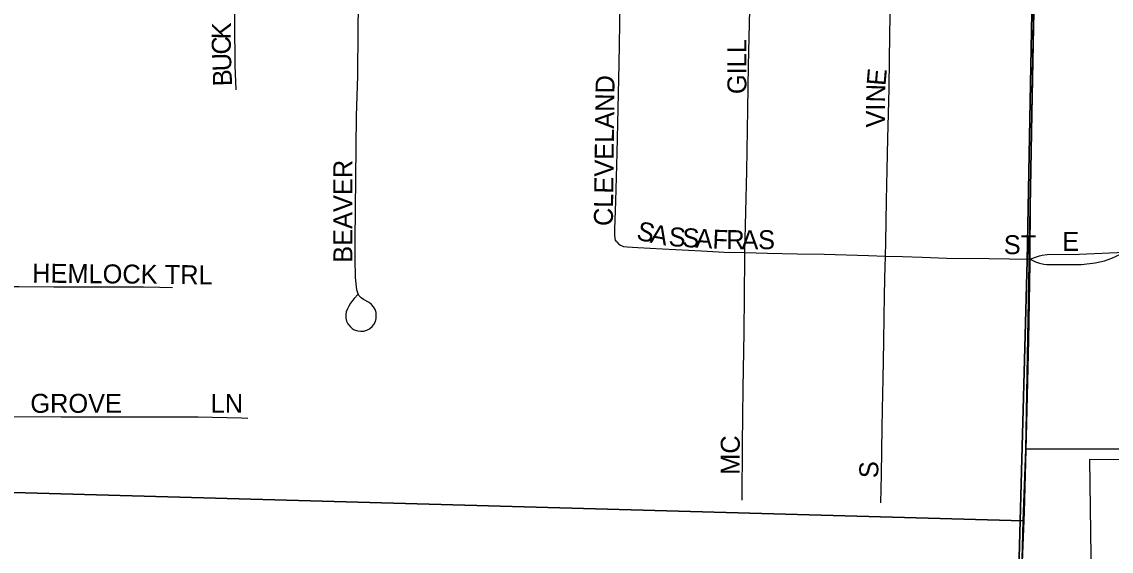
# Model space of a CAD drawing. Extents: x 1985906 to 2360102, y 891258 to 1222054.
# Drawn here: x 2169398 to 2172269, y 1031192 to 1032587 of the extents above; entities that cross this region are included whole.
import ezdxf

# ---------------------------------------------------------------- set-up
doc = ezdxf.new("R2010")
doc.units = 0
for name, color, linetype in [('GM_X_City_Street', 7, 'Continuous'), ('GM_X_City_Street_Text', 7, 'Continuous'), ('GM_X_Corporation', 7, 'Continuous'), ('GM_X_Section', 7, 'Continuous'), ('GM_X_State_Route', 7, 'Continuous'), ('GM_X_Township', 7, 'Continuous')]:
    doc.layers.add(name, color=color, linetype=linetype)

msp = doc.modelspace()

# ---------------------------------------------------------------- linework, layer by layer
at = {"layer": 'GM_X_City_Street'}
for points in [[(2169962.7, 1032407.5), (2169960.5, 1032471.9), (2169960.3, 1032504.2), (2169959.9, 1032520.4), (2169959.3, 1032536.6), (2169959.7, 1032617.8), (2169959.6, 1032682.9), (2169961.7, 1032780.5), (2169962.3, 1032835)], [(2170965.8, 1032006.9), (2170962.8, 1032011.3), (2170961.2, 1032016.1), (2170960.4, 1032025.9), (2170960.5, 1032040), (2170963.1, 1032114.3), (2170966.7, 1032240.8), (2170972, 1032476.2), (2170974.7, 1032632.5), (2170977.5, 1032820.7)], [(2171303.6, 1031979.3), (2171308.6, 1032193.8), (2171310.9, 1032357), (2171312.8, 1032472), (2171317, 1032656.4), (2171320.3, 1032813.9)], [(2171673.6, 1031969.2), (2171674.5, 1032006.6), (2171676.1, 1032116.5), (2171678.6, 1032197), (2171680.3, 1032279.8), (2171683.6, 1032410.2), (2171684.2, 1032490), (2171686.1, 1032605.4), (2171688, 1032685.9), (2171688.7, 1032734.9), (2171690, 1032809.2)], [(2170283.7, 1031868.2), (2170273.8, 1031858), (2170269.5, 1031853), (2170264.4, 1031846), (2170259.3, 1031837.5), (2170255.9, 1031830.4), (2170252.8, 1031822.5), (2170251.5, 1031815.3), (2170251.8, 1031806.3), (2170253.6, 1031798.6), (2170257.2, 1031791), (2170263, 1031783.8), (2170268.2, 1031779), (2170274, 1031775.7), (2170283.1, 1031772.3), (2170291.1, 1031771.7), (2170299.3, 1031772.1), (2170307.4, 1031774.8), (2170314.5, 1031778.2), (2170321.1, 1031784), (2170325.9, 1031789.7), (2170329.9, 1031797.5), (2170331.8, 1031804.9), (2170332, 1031812.3), (2170331.4, 1031821.2), (2170328.8, 1031828.6), (2170324.7, 1031836.1), (2170319.7, 1031841.9), (2170313, 1031847.3), (2170298.6, 1031855.1), (2170292.2, 1031859.8), (2170286.4, 1031865.7), (2170283, 1031873), (2170280.6, 1031880.8), (2170277.2, 1031913.5), (2170276.4, 1031962.6), (2170276.4, 1032011.8), (2170280.2, 1032338.8), (2170283.7, 1032444.9), (2170284.7, 1032565.9), (2170286.3, 1032696.1)], [(2170965.8, 1032006.9), (2170970.6, 1032002), (2170975.6, 1031998.4), (2170983.8, 1031995.4), (2170993.2, 1031993.7), (2171021.3, 1031992), (2171086, 1031988.7), (2171188.8, 1031983.4), (2171248.5, 1031979.8), (2171303.6, 1031979.3)], [(2171296.5, 1031326.3), (2171297, 1031474.4), (2171298.6, 1031621.2), (2171301.1, 1031768), (2171303.4, 1031965.1), (2171303.6, 1031979.3)], [(2171303.6, 1031979.3), (2171362.7, 1031977.6), (2171440.8, 1031975.4), (2171512, 1031974.5), (2171628.8, 1031970.9), (2171673.6, 1031969.2)], [(2171662, 1031319.2), (2171663.6, 1031393), (2171664.5, 1031457), (2171665.1, 1031516.1), (2171666.4, 1031565), (2171668, 1031646.5), (2171669.5, 1031744.1), (2171670.3, 1031810.6), (2171671.1, 1031863.1), (2171672, 1031911.5), (2171673.6, 1031969.2)], [(2171673.6, 1031969.2), (2171718.4, 1031968.3), (2171770.2, 1031966.7), (2171835.6, 1031964.5), (2171946, 1031963.4), (2172055, 1031961.2)], [(2172055, 1031961.2), (2172069.3, 1031954.7), (2172079.8, 1031950.7), (2172090.7, 1031948.5), (2172099.3, 1031947.7), (2172190.1, 1031947.2), (2172226.2, 1031951.5), (2172250.7, 1031957), (2172270.5, 1031964.1), (2172304.4, 1031979.9)], [(2172055, 1031961.2), (2172068.9, 1031966.7), (2172079.8, 1031970.2), (2172087.1, 1031972), (2172100.2, 1031974.2), (2172183.9, 1031974.9), (2172304.4, 1031979.9)], [(2169317, 1031890), (2169390.4, 1031889.4), (2169482.1, 1031888.4), (2169652.2, 1031888.8), (2169718.8, 1031888.6), (2169761.6, 1031887.8), (2169795, 1031887.1)], [(2169313.8, 1031547.3), (2169331, 1031547.2), (2169501.9, 1031545.8), (2169747.9, 1031546.3), (2169862.7, 1031546.3), (2169977.3, 1031543.8), (2169993.6, 1031543)]]:
    msp.add_lwpolyline(points, dxfattribs=at)
at = {"layer": 'GM_X_Corporation'}
msp.add_lwpolyline([(2174972.7, 1042563.8), (2174838.6, 1042338.3), (2174801.5, 1042246.4), (2174836.7, 1040746.3), (2175187.8, 1040554.4), (2175226.7, 1039604.9), (2174827, 1039588.5), (2174939.6, 1036839.9), (2174852.2, 1034119.8), (2174838.3, 1033290.2), (2174824.5, 1032464.3), (2174797, 1031579), (2174515.8, 1031579.8), (2174515.3, 1031426.8), (2172211.2, 1031433.9), (2172216.5, 1031051.3), (2169302.8, 1031097.8)], dxfattribs=at)
at = {"layer": 'GM_X_Section'}
for points in [[(2166514.3, 1036888), (2172136.1, 1036618.6), (2172043.3, 1031460.5), (2172036.8, 1031272.4), (2169344.4, 1031347.9), (2166567, 1031550.9)], [(2177481.8, 1036895), (2177522.8, 1031473.8), (2172043.3, 1031460.5), (2172136.1, 1036618.6), (2172140.4, 1036852.7)], [(2166567, 1031550.9), (2169344.4, 1031347.9), (2172036.8, 1031272.4), (2171901.9, 1026116), (2166590.6, 1026083.6)], [(2177522.8, 1031473.8), (2177583.1, 1026122.8), (2177404.9, 1026121.2), (2171901.9, 1026116), (2172036.8, 1031272.4), (2172043.3, 1031460.5)]]:
    msp.add_lwpolyline(points, close=True, dxfattribs=at)
at = {"layer": 'GM_X_State_Route'}
for points in [[(2172054.8, 1031950.6), (2172055, 1031961.2), (2172055.8, 1032114.9), (2172063.8, 1032528.5), (2172065.4, 1032613.7), (2172067, 1032751.5), (2172067.6, 1032804.2), (2172067.8, 1032824.5), (2172076.7, 1033278.3), (2172077.5, 1033331.2), (2172080.7, 1033544.3), (2172087.1, 1033889.2), (2172091.1, 1034082.6), (2172092.6, 1034158.4), (2172095.1, 1034296.5), (2172098.9, 1034496.3), (2172102.3, 1034620.9), (2172104.6, 1034769.8)], [(2172032.7, 1031093.9), (2172033.5, 1031119.2), (2172039.8, 1031294.9), (2172044.6, 1031459), (2172047, 1031564), (2172051.8, 1031747.9), (2172054.8, 1031950.6)]]:
    msp.add_lwpolyline(points, dxfattribs=at)
at = {"layer": 'GM_X_Township'}
for points in [[(2172244.7, 1043632.2), (2172198.6, 1040277.1), (2172181.7, 1038940.4), (2172178, 1038828), (2172170.1, 1038184), (2172164.6, 1037739.7), (2172156, 1037445.7), (2172156.5, 1037153.7), (2172147.8, 1036845.3), (2172142.4, 1036612.2), (2172132.7, 1036184.1), (2172115, 1035874.6), (2172109.1, 1035577.8), (2172111.6, 1035151.3), (2172108.9, 1034769.5), (2172089, 1034162.4), (2172073.1, 1033331.3), (2172063, 1032800.2), (2172062, 1032751.4), (2172046.9, 1031957.4), (2171960.9, 1028759.3), (2171903.6, 1026111.4), (2169241.5, 1026086.3)], [(2171960.9, 1028759.3), (2172046.9, 1031957.4), (2172062, 1032751.4), (2172063, 1032800.2), (2172073.1, 1033331.3), (2172089, 1034162.4), (2172108.9, 1034769.5), (2172111.6, 1035151.3), (2172109.1, 1035577.8), (2172115, 1035874.6), (2172132.7, 1036184.1), (2172142.4, 1036612.2), (2172147.8, 1036845.3), (2172156.5, 1037153.7), (2172156, 1037445.7), (2172164.6, 1037739.7), (2172170.1, 1038184), (2172178, 1038828), (2172181.7, 1038940.4), (2172198.6, 1040277.1), (2172244.7, 1043632.2)]]:
    msp.add_lwpolyline(points, dxfattribs=at)

# ---------------------------------------------------------------- texts
at = {"layer": 'GM_X_City_Street_Text'}
for s, rotation, p in [('K', 89.0601, (2169948.3, 1032540.6)), ('C', 91.3113, (2169949.2, 1032501.5)), ('GILL', 90, (2171307.4, 1032396.5)), ('U', 92.0766, (2169950.8, 1032457.7)), ('B', 92.0888, (2169952.2, 1032418.1)), ('E', 85.048, (2171673.8, 1032417.3)), ('CLEVELAND', 89.3086, (2170955.4, 1032048.7)), ('N', 88.5138, (2171672.7, 1032374.1)), ('I', 89.9186, (2171672.7, 1032352.5)), ('V', 89.9126, (2171672.6, 1032308.5)), ('BEAVER', 90, (2170269, 1031952.1)), ('S', 346.9644, (2171015.4, 1032014)), ('A', 349.1591, (2171051.8, 1032005.6)), ('S', 355.8871, (2171101.3, 1031996.5)), ('S', 356.8854, (2171137.4, 1031993.9)), ('A', 356.8735, (2171172.5, 1031992)), ('F', 357.7314, (2171217.3, 1031989.6)), ('R', 359.6021, (2171254.3, 1031988.2)), ('A', 359.9929, (2171294.2, 1031987.9)), ('S', 359.9956, (2171338.2, 1031987.9)), ('ST', 0, (2171985.6, 1031974.7)), ('E', 0, (2172139.6, 1031983.5)), ('HEMLOCK TRL', 359.4248, (2169425, 1031899.9)), ('GROVE', 0, (2169420.4, 1031556.7)), ('LN', 0, (2169895.6, 1031556.7)), ('MC', 90, (2171289.8, 1031393.3)), ('S', 90, (2171655, 1031384.5))]:
    msp.add_text(s, height=50, rotation=rotation, dxfattribs=at).set_placement(p)

doc.saveas('drawing.dxf')
